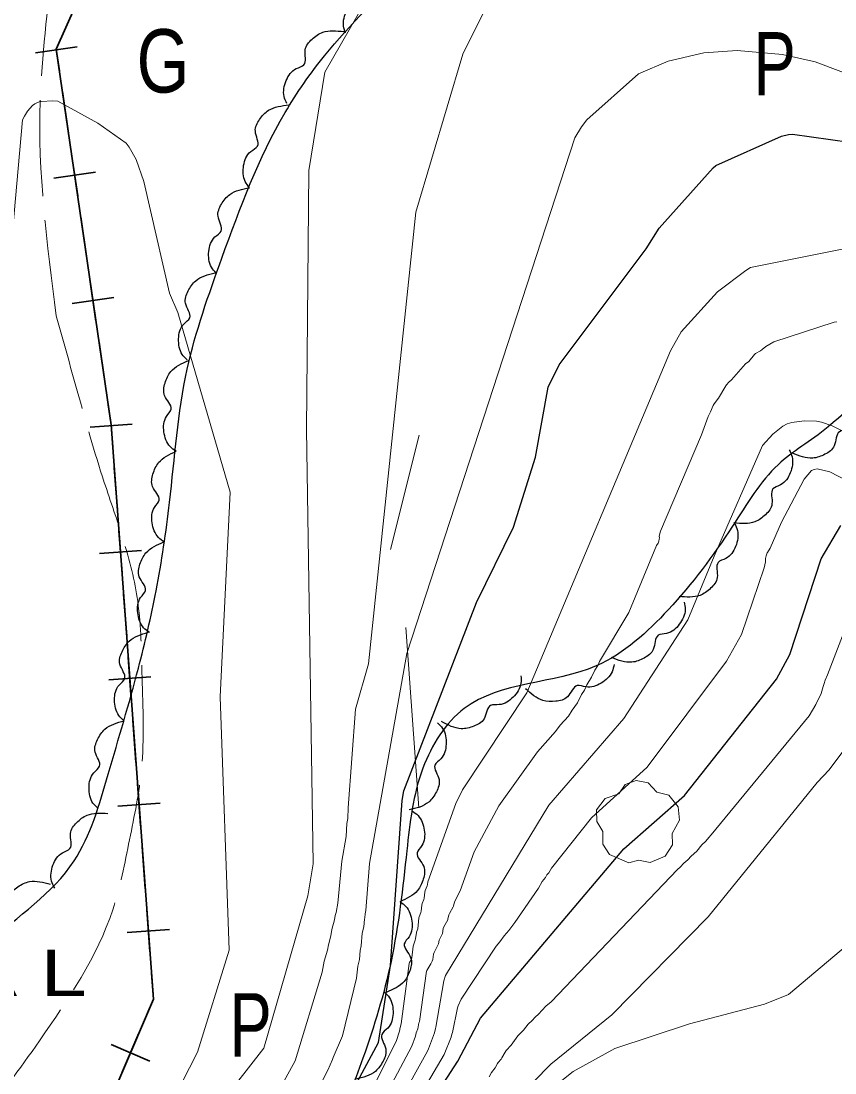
# Model space of a CAD drawing. Extents: x 483843 to 488449, y 4381269 to 4384483.
# Drawn here: x 484441.7 to 484634.4, y 4383110.6 to 4383359.7 of the extents above; entities that cross this region are included whole.
import ezdxf
from ezdxf.enums import TextEntityAlignment as Align

# ---------------------------------------------------------------- set-up
doc = ezdxf.new("R2010")
doc.units = 0
doc.header["$LTSCALE"] = 3.8
doc.linetypes.add('LONG_DASHED', pattern=[7.5, 6, -1.5])
for name, color, linetype, lineweight in [('15', 7, 'LONG_DASHED', 13), ('27', 7, 'Continuous', 25), ('29', 7, 'Continuous', 13), ('34', 7, 'Continuous', 35), ('51', 7, 'Continuous', 13), ('8', 7, 'Continuous', 25), ('9', 7, 'Continuous', 13)]:
    doc.layers.add(name, color=color, linetype=linetype, lineweight=lineweight)
doc.layers.add('31', color=7, linetype='Continuous')
doc.layers.add('5', color=7, linetype='Continuous')

msp = doc.modelspace()

# ---------------------------------------------------------------- linework, layer by layer
at = {"layer": '15'}
for points in [[(484705.59, 4383338.26), (484690.81, 4383364.96), (484673.52, 4383381.94), (484651.19, 4383396.67), (484639.72, 4383402.6), (484617.78, 4383414.51), (484595.09, 4383424.07), (484579.6, 4383431.13), (484555.79, 4383432.62), (484533.76, 4383431.76), (484519.05, 4383427.63), (484500.12, 4383421.63), (484483.34, 4383413.69), (484464.75, 4383401.48), (484458.27, 4383396.51)], [(484450.02, 4383289.86), (484446.18, 4383340.68), (484449.01, 4383373.05), (484450.92, 4383384.56), (484458.27, 4383396.51)], [(484450.02, 4383289.86), (484454.96, 4383272.09), (484461.38, 4383250.41), (484465.9, 4383236.77), (484469.29, 4383222.19), (484470.33, 4383204.21), (484470.21, 4383182.6), (484467.36, 4383165.79), (484463.39, 4383149.22), (484446.04, 4383118.18), (484430.87, 4383099.18), (484420.91, 4383090.78), (484399.85, 4383077.56), (484385.14, 4383071.25), (484370.56, 4383067.98), (484352.67, 4383067.9), (484338.57, 4383069.62), (484315.5, 4383078.61), (484300.64, 4383085.72), (484291.83, 4383091.73), (484273.2, 4383106.81), (484264.59, 4383114.41)]]:
    msp.add_spline(points, degree=3, dxfattribs=at)
at = {"layer": '27'}
for points in [[(484119.12, 4383116.07), (484126.76, 4383120.64), (484145.97, 4383126.14), (484154.06, 4383131.38), (484161.87, 4383143.86), (484164.91, 4383157.93), (484163.02, 4383175.75), (484173.74, 4383181.94), (484185.86, 4383179.07), (484201.91, 4383172.44), (484218.74, 4383163.58), (484235.74, 4383152), (484257.36, 4383136.23), (484272.15, 4383127.71), (484275.2, 4383125.94), (484288.31, 4383115.31), (484292.13, 4383104.69), (484292.48, 4383094), (484326.66, 4383066.82), (484335.76, 4383055.04), (484365.68, 4383048.09), (484390.73, 4383050.68), (484396.03, 4383071.97), (484393.65, 4383088.86), (484400.59, 4383105.68), (484415.8, 4383124.5), (484433.63, 4383141.47), (484454.21, 4383160.75), (484462.32, 4383181.3), (484469.44, 4383206.38), (484473.64, 4383224.75), (484476.82, 4383245.66), (484481.03, 4383277.23), (484489.23, 4383303.54), (484504.2, 4383337.99), (484513.54, 4383351.45), (484533.46, 4383372.63), (484541.12, 4383381), (484553.19, 4383396.25), (484567.54, 4383404.5), (484599.57, 4383406.86), (484616.36, 4383401.2), (484646.89, 4383386.65), (484672.26, 4383367.12), (484686.37, 4383351.96), (484698.03, 4383335.37), (484703.61, 4383311.07), (484699.61, 4383283.36), (484707.21, 4383270.52), (484723.44, 4383260.08), (484747.28, 4383256.54), (484759.45, 4383259.42)], [(484518.52, 4383356.76), (484518.02, 4383358.46), (484518.85, 4383362.16), (484521.45, 4383364.78), (484523.36, 4383365.53), (484523.96, 4383369.04), (484525.77, 4383371.41), (484528.45, 4383372.82), (484533.4, 4383372.55)], [(484504.59, 4383340.14), (484503.95, 4383341.8), (484504.45, 4383345.56), (484506.83, 4383348.38), (484508.66, 4383349.3), (484508.96, 4383352.84), (484510.56, 4383355.36), (484513.11, 4383356.99), (484518.07, 4383357.15)], [(484495.71, 4383320.21), (484494.72, 4383321.68), (484494.37, 4383325.46), (484496.06, 4383328.74), (484497.65, 4383330.04), (484497.14, 4383333.56), (484498.15, 4383336.37), (484500.27, 4383338.53), (484505.07, 4383339.78)], [(484487.83, 4383299.98), (484486.74, 4383301.38), (484486.12, 4383305.12), (484487.58, 4383308.52), (484489.07, 4383309.93), (484488.31, 4383313.41), (484489.12, 4383316.28), (484491.08, 4383318.59), (484495.78, 4383320.18)], [(484481.01, 4383279.39), (484479.83, 4383280.71), (484478.97, 4383284.4), (484480.2, 4383287.89), (484481.6, 4383289.39), (484480.62, 4383292.81), (484481.24, 4383295.73), (484483.04, 4383298.16), (484487.62, 4383300.05)], [(484744.27, 4383161.73), (484717.17, 4383161.55), (484702.44, 4383171.35), (484693.68, 4383188.6), (484674.65, 4383226.73), (484665.5, 4383250.06), (484660.1, 4383264.65), (484651.79, 4383275.22), (484632.76, 4383263.54), (484620.89, 4383254.59), (484610.13, 4383240.05), (484594.9, 4383220.25), (484577.85, 4383206.97), (484546.62, 4383196.87), (484536.82, 4383182.75), (484533, 4383163.19), (484529.26, 4383136.95), (484522.61, 4383114.08), (484515.33, 4383096.71), (484479.97, 4383050.93), (484464.4, 4383031.71), (484433.18, 4383014.1), (484401.31, 4383005.48), (484365.14, 4383006.15), (484328.17, 4383014.76), (484293.47, 4383028.18), (484265.93, 4383047.33), (484237.22, 4383067.46), (484214.24, 4383080.39), (484189.98, 4383077.97), (484170.8, 4383066.15), (484166.4, 4383060.09)], [(484478.38, 4383257.79), (484476.98, 4383258.89), (484475.5, 4383262.38), (484476.11, 4383266.02), (484477.22, 4383267.75), (484475.67, 4383270.95), (484475.78, 4383273.93), (484477.13, 4383276.63), (484481.32, 4383279.29)], [(484641.76, 4383270.17), (484641.94, 4383268.41), (484640.47, 4383264.91), (484637.43, 4383262.81), (484635.42, 4383262.41), (484634.21, 4383259.06), (484631.99, 4383257.06), (484629.11, 4383256.15), (484624.28, 4383257.3)], [(484475.6, 4383236.27), (484474.2, 4383237.36), (484472.69, 4383240.84), (484473.28, 4383244.49), (484474.38, 4383246.22), (484472.81, 4383249.41), (484472.9, 4383252.39), (484474.24, 4383255.1), (484478.41, 4383257.79)], [(484623.54, 4383258.1), (484624.22, 4383256.46), (484623.8, 4383252.69), (484621.49, 4383249.81), (484619.67, 4383248.85), (484619.46, 4383245.3), (484617.91, 4383242.75), (484615.4, 4383241.06), (484610.45, 4383240.79)], [(484610.6, 4383240.67), (484611.28, 4383239.03), (484610.85, 4383235.26), (484608.53, 4383232.39), (484606.71, 4383231.44), (484606.49, 4383227.89), (484604.94, 4383225.34), (484602.43, 4383223.66), (484597.47, 4383223.4)], [(484472.07, 4383214.86), (484470.7, 4383215.98), (484469.3, 4383219.51), (484469.98, 4383223.13), (484471.13, 4383224.84), (484469.65, 4383228.07), (484469.82, 4383231.05), (484471.23, 4383233.72), (484475.48, 4383236.29)], [(484598.7, 4383222.08), (484598.92, 4383220.32), (484597.51, 4383216.8), (484594.51, 4383214.64), (484592.51, 4383214.2), (484591.36, 4383210.84), (484589.18, 4383208.79), (484586.31, 4383207.83), (484581.47, 4383208.9)], [(484466.05, 4383193.96), (484464.81, 4383195.23), (484463.8, 4383198.89), (484464.88, 4383202.42), (484466.21, 4383203.99), (484465.08, 4383207.36), (484465.58, 4383210.3), (484467.27, 4383212.81), (484471.77, 4383214.9)], [(484582.07, 4383207.3), (484581.61, 4383205.58), (484578.98, 4383202.85), (484575.39, 4383201.97), (484573.37, 4383202.32), (484571.03, 4383199.64), (484568.25, 4383198.56), (484565.23, 4383198.75), (484561.14, 4383201.55)], [(484560.01, 4383204.61), (484560, 4383202.84), (484558.15, 4383199.53), (484554.9, 4383197.77), (484552.85, 4383197.6), (484551.28, 4383194.41), (484548.86, 4383192.66), (484545.89, 4383192.08), (484541.22, 4383193.76)], [(484459.92, 4383173.15), (484458.7, 4383174.45), (484457.76, 4383178.12), (484458.91, 4383181.63), (484460.27, 4383183.17), (484459.22, 4383186.56), (484459.78, 4383189.5), (484461.52, 4383191.96), (484466.07, 4383193.96)], [(484540.3, 4383193.47), (484541.47, 4383192.14), (484542.31, 4383188.44), (484541.07, 4383184.96), (484539.67, 4383183.46), (484540.63, 4383180.04), (484540, 4383177.12), (484538.18, 4383174.7), (484533.59, 4383172.83)], [(484534.27, 4383172.6), (484535.66, 4383171.51), (484537.15, 4383168.02), (484536.55, 4383164.38), (484535.44, 4383162.65), (484537, 4383159.45), (484536.9, 4383156.47), (484535.55, 4383153.77), (484531.36, 4383151.1)], [(484449.64, 4383154.35), (484448.92, 4383155.97), (484449.23, 4383159.75), (484451.47, 4383162.69), (484453.25, 4383163.7), (484453.37, 4383167.25), (484454.85, 4383169.84), (484457.31, 4383171.6), (484462.25, 4383172.01)], [(484432.63, 4383140.55), (484432.25, 4383142.28), (484433.34, 4383145.92), (484436.13, 4383148.34), (484438.09, 4383148.96), (484438.93, 4383152.41), (484440.91, 4383154.64), (484443.68, 4383155.86), (484448.6, 4383155.24)], [(484531.39, 4383151.1), (484532.77, 4383149.98), (484534.2, 4383146.47), (484533.54, 4383142.83), (484532.41, 4383141.12), (484533.91, 4383137.9), (484533.77, 4383134.92), (484532.37, 4383132.24), (484528.15, 4383129.64)], [(484527.74, 4383129.7), (484528.91, 4383128.36), (484529.74, 4383124.66), (484528.48, 4383121.19), (484527.08, 4383119.69), (484528.02, 4383116.27), (484527.38, 4383113.35), (484525.56, 4383110.94), (484520.96, 4383109.08)]]:
    msp.add_spline(points, degree=3, dxfattribs=at)
at = {"layer": '29'}
msp.add_lwpolyline([(484585.56, 4383160.32), (484580.95, 4383162.29), (484579.45, 4383164.77), (484579.44, 4383167.76), (484577.99, 4383170.12), (484577.93, 4383172.87), (484580, 4383175.54), (484583.16, 4383176.65), (484584.73, 4383178.9), (484587.27, 4383179.82), (484590.15, 4383179.27), (484592.18, 4383177.07), (484595.01, 4383176.34), (484597.24, 4383173.57), (484597.59, 4383170.45), (484595.82, 4383167.24), (484595.92, 4383164.56), (484594.19, 4383161.89), (484590.62, 4383160.42), (484587.83, 4383160.95)], close=True, dxfattribs=at)
at = {"layer": '34'}
for p, q in [((484445.07, 4383352.13), (484454.97, 4383353.57)), ((484452.91, 4383333.07), (484451.47, 4383342.96)), ((484455.08, 4383318.23), (484453.63, 4383328.12)), ((484449.41, 4383322.45), (484459.3, 4383323.9)), ((484457.25, 4383303.39), (484455.8, 4383313.29)), ((484459.41, 4383288.55), (484457.97, 4383298.45)), ((484453.74, 4383292.78), (484463.64, 4383294.22)), ((484461.58, 4383273.72), (484460.14, 4383283.61)), ((484458.03, 4383263.45), (484468, 4383264.19)), ((484464.48, 4383243.89), (484463.75, 4383253.86)), ((484465.58, 4383228.93), (484464.85, 4383238.9)), ((484460.23, 4383233.55), (484470.2, 4383234.28)), ((484466.68, 4383213.98), (484465.94, 4383223.95)), ((484467.78, 4383199.02), (484467.04, 4383208.99)), ((484462.43, 4383203.64), (484472.4, 4383204.37)), ((484468.88, 4383184.07), (484468.14, 4383194.04)), ((484469.98, 4383169.11), (484469.24, 4383179.08)), ((484464.62, 4383173.73), (484474.6, 4383174.46)), ((484471.08, 4383154.16), (484470.34, 4383164.13)), ((484472.18, 4383139.2), (484471.44, 4383149.17)), ((484466.82, 4383143.82), (484476.8, 4383144.55)), ((484465.61, 4383110.75), (484469.55, 4383119.95)), ((484462.98, 4383117.32), (484472.17, 4383113.38))]:
    msp.add_line(p, q, dxfattribs=at)
for points in [[(484099.19, 4383519.71), (484401, 4383066), (484435, 4383073), (484458, 4383093), (484473, 4383128), (484463, 4383264), (484450, 4383353), (484466, 4383389), (484492, 4383415), (484531, 4383430), (484588, 4383427), (484638, 4383413)], [(484450.74, 4383347.9), (484450, 4383353), (484451.97, 4383357.43)], [(484463.38, 4383258.83), (484463, 4383264), (484462.3, 4383268.77)], [(484471.52, 4383124.54), (484473, 4383128), (484472.54, 4383134.22)]]:
    msp.add_lwpolyline(points, dxfattribs=at)
at = {"layer": '51'}
for p, q in [((484529.15, 4383234.54), (484535.94, 4383261.62)), ((484535.81, 4383173.37), (484532.8, 4383216.07))]:
    msp.add_line(p, q, dxfattribs=at)
at = {"layer": '8'}
for points in [[(484504.06, 4383076.37), (484526.29, 4383117.75), (484529.14, 4383135.98), (484531.89, 4383175.07), (484532.28, 4383177.39), (484549.51, 4383221.98), (484558.26, 4383239.81), (484563.48, 4383256.37), (484566.47, 4383272.93), (484569.04, 4383278.27), (484589.66, 4383305.72), (484592.77, 4383310.64), (484605.5, 4383324.86), (484606.2, 4383325.45), (484621.68, 4383332.4), (484623.36, 4383332.75), (484624.28, 4383332.85), (484637.83, 4383331)], [(484530.09, 4383090.15), (484545.09, 4383113.35), (484550.45, 4383123.55), (484584.36, 4383163.65), (484598.76, 4383176.26), (484620.53, 4383203.77), (484623.65, 4383209.62), (484631.08, 4383232.27), (484635.74, 4383240.17)]]:
    msp.add_lwpolyline(points, dxfattribs=at)
at = {"layer": '9'}
for points in [[(484644.55, 4383376.4), (484626.88, 4383385.92), (484611.8, 4383391.82), (484610.09, 4383392.99), (484603.46, 4383398.5), (484598.73, 4383401.69), (484598.71, 4383401.7), (484592.51, 4383404.34), (484589.39, 4383405.11), (484578.96, 4383406.39), (484556.87, 4383404.77), (484553.68, 4383403.78), (484547.93, 4383401), (484545.75, 4383399.43), (484539.42, 4383392.52), (484513.56, 4383347.56), (484509.81, 4383324.27), (484509.28, 4383262.92), (484510.83, 4383160.11), (484509.53, 4383152.48), (484499.18, 4383116.42), (484499.17, 4383116.41), (484485.71, 4383099.22)], [(484552.8, 4383365.11), (484546.25, 4383351.84), (484535.17, 4383314.39), (484523.92, 4383207.43), (484520.84, 4383196.7), (484519.1, 4383173.3), (484519.07, 4383170.82), (484518.8, 4383169.66), (484518.67, 4383166.54), (484517.65, 4383160.72), (484516.7, 4383150.8), (484516.25, 4383148.57), (484516.05, 4383147.81), (484515.89, 4383146.78), (484515.25, 4383144.54), (484515.05, 4383143.02), (484514.43, 4383140.87), (484514.24, 4383139.63), (484513.47, 4383136.99), (484512.98, 4383134.44), (484506.55, 4383113.45), (484503.52, 4383107.81)], [(484508.86, 4383100.45), (484514.28, 4383111.2), (484515.4, 4383113.74), (484515.57, 4383114.24), (484517.81, 4383119.31), (484521.06, 4383133), (484521.39, 4383135.88), (484521.77, 4383137.46), (484521.95, 4383139.55), (484522.21, 4383140.63), (484522.47, 4383143.66), (484522.79, 4383145.12), (484523.01, 4383146.97), (484523.07, 4383147.32), (484523.16, 4383148.2), (484523.31, 4383149.02), (484524.13, 4383160.12), (484533.01, 4383209.87), (484572.76, 4383331.97), (484574.36, 4383334.6), (484575.63, 4383336.23), (484587.87, 4383347.18), (484594.91, 4383350.15), (484603.34, 4383352.09), (484611.23, 4383352.66), (484621.91, 4383351.73), (484629.65, 4383350.01), (484641.19, 4383345.69)], [(484469.98, 4383089.03), (484483.48, 4383115.44), (484490.93, 4383139.6), (484488.85, 4383199.59), (484491.19, 4383248.06), (484478.8, 4383290.66), (484476.78, 4383295.18), (484470.73, 4383321.64), (484468.93, 4383326.88), (484467.25, 4383329.78), (484466.52, 4383330.71), (484459.86, 4383335.45), (484450.39, 4383340.66), (484449.2, 4383340.75), (484446.47, 4383340.62), (484446.22, 4383340.58), (484445.54, 4383340.4), (484444.94, 4383340.07), (484444.4, 4383339.65), (484443.22, 4383338.3), (484442.45, 4383337.14), (484442.01, 4383336.29), (484438.98, 4383302.58)], [(484533.58, 4383136.45), (484533.67, 4383136.73), (484534.07, 4383137.35), (484534.23, 4383137.85), (484534.52, 4383140.62), (484534.56, 4383140.84), (484535, 4383141.97), (484535.09, 4383142.3), (484535.3, 4383143.8), (484535.33, 4383143.93), (484535.61, 4383144.71), (484535.85, 4383147.29), (484535.89, 4383147.49), (484536.32, 4383148.53), (484536.4, 4383148.87), (484536.54, 4383150.32), (484536.61, 4383150.65), (484537.02, 4383151.6), (484537.1, 4383151.93), (484537.24, 4383153.37), (484537.33, 4383153.73), (484537.82, 4383154.86), (484537.9, 4383155.2), (484537.95, 4383155.85), (484544.63, 4383174.33), (484546.18, 4383177.6), (484561.45, 4383200.55), (484595.43, 4383281.57), (484597.99, 4383286.07), (484606.57, 4383295.55), (484613.23, 4383300.6), (484614.38, 4383301.26), (484638.41, 4383306.1)], [(484520.69, 4383091.47), (484534.21, 4383116.91), (484535.04, 4383119.25), (484535.25, 4383120.07), (484535.58, 4383120.98), (484535.88, 4383122.44), (484535.97, 4383122.72), (484537.66, 4383134.65), (484537.73, 4383134.85), (484538.7, 4383136.41), (484539.01, 4383137.06), (484539.13, 4383137.4), (484539.35, 4383138.69), (484539.5, 4383139.11), (484540.49, 4383141.15), (484540.7, 4383142.03), (484540.8, 4383142.28), (484541.33, 4383143.29), (484541.42, 4383143.59), (484541.62, 4383144.77), (484541.76, 4383145.15), (484542.68, 4383146.84), (484542.74, 4383147.01), (484542.96, 4383147.97), (484543.11, 4383148.3), (484543.99, 4383149.9), (484544.05, 4383150.05), (484544.28, 4383151.05), (484545.61, 4383153.65), (484548.95, 4383162.93), (484554.82, 4383173.83), (484563.92, 4383186.62), (484568.22, 4383191.45), (484569.28, 4383192.95), (484571.26, 4383195.08), (484572.16, 4383196.49), (484573.44, 4383198.22), (484574.39, 4383200.16), (484575.06, 4383201.19), (484575.66, 4383202.49), (484576.75, 4383204.26), (484577.49, 4383205.95), (484578.19, 4383207.07), (484578.64, 4383208), (484585.59, 4383219.62), (484592.15, 4383235.43), (484592.49, 4383236.05), (484592.66, 4383236.51), (484592.78, 4383236.98), (484592.8, 4383237.24), (484592.78, 4383237.69), (484593.04, 4383238.84), (484602.76, 4383261.69), (484604.32, 4383266.01), (484604.92, 4383267.14), (484605.55, 4383268.62), (484605.75, 4383268.97), (484606.79, 4383270.34), (484608.51, 4383273.3), (484608.68, 4383273.53), (484609.23, 4383274.11), (484609.88, 4383274.67), (484613.2, 4383278.45), (484613.96, 4383279.03), (484615.28, 4383280.67), (484615.58, 4383280.95), (484616.73, 4383281.55), (484617.14, 4383281.85), (484618.01, 4383282.62), (484619.9, 4383283.71), (484634.18, 4383288.36), (484634.84, 4383288.4)], [(484524.71, 4383091.98), (484537.89, 4383115.68), (484538.13, 4383116.24), (484539.55, 4383120.08), (484539.79, 4383121.1), (484539.9, 4383121.42), (484541.75, 4383132.39), (484542.16, 4383133.62), (484566.59, 4383173.98), (484584.38, 4383194.48), (484599.55, 4383217.83), (484605.75, 4383232.9), (484617.19, 4383259.17), (484619.65, 4383261.83), (484622.01, 4383263.69), (484623.06, 4383264.27), (484624.17, 4383264.59), (484627.09, 4383264.95), (484629.99, 4383264.87), (484631.18, 4383264.67), (484633.73, 4383263.82), (484635.72, 4383262.79)], [(484526.55, 4383088.89), (484541.81, 4383114.93), (484543.48, 4383119.05), (484543.69, 4383119.77), (484543.84, 4383120.13), (484545.03, 4383126), (484545.19, 4383126.48), (484545.88, 4383128.04), (484554.15, 4383140.58), (484555.02, 4383141.63), (484556.03, 4383143.05), (484557.17, 4383144.28), (484557.86, 4383145.27), (484558.61, 4383146.17), (484564.19, 4383154.31), (484565.07, 4383155.92), (484565.81, 4383156.86), (484566.19, 4383157.47), (484566.59, 4383157.98), (484567.26, 4383159.06), (484576.71, 4383170.97), (484589.93, 4383182.94), (484608.71, 4383208.05), (484612.24, 4383214.37), (484617.59, 4383230.2), (484617.9, 4383231.63), (484617.89, 4383232.12), (484617.93, 4383232.42), (484618.07, 4383233), (484618.35, 4383233.7), (484618.42, 4383233.83), (484619.04, 4383234.81), (484621.69, 4383240.97), (484627.1, 4383251.17), (484628.85, 4383253.22), (484629.47, 4383253.47), (484630.16, 4383253.59), (484633.14, 4383252.88), (484637.13, 4383250.84)], [(484636.15, 4383214.08), (484632.63, 4383204.82), (484632.07, 4383203.59), (484631.85, 4383202.79), (484631.55, 4383202.06), (484631.08, 4383200.38), (484629.8, 4383197.78), (484628.26, 4383195.16), (484605.04, 4383166.93), (484604.5, 4383166.35)], [(484488.3, 4383032.28), (484567.09, 4383112.67), (484581.54, 4383124.31), (484604.32, 4383147.53), (484630.13, 4383179.36), (484633.01, 4383182.33), (484636.92, 4383187.59)], [(484604.5, 4383166.35), (484603.81, 4383165.47), (484602.86, 4383164.55), (484601.66, 4383163.08), (484600.31, 4383161.92), (484599.5, 4383161.04), (484598.55, 4383160.22), (484597.7, 4383159.26), (484597.11, 4383158.72), (484567.15, 4383127.36), (484565.91, 4383126.38), (484564.21, 4383124.48), (484563.36, 4383123.78), (484562.65, 4383122.96), (484561.72, 4383122.12), (484560.59, 4383120.71), (484559.27, 4383119.34), (484557.73, 4383117.12), (484556.51, 4383115.84), (484556.26, 4383115.5), (484555.53, 4383114.14), (484555.33, 4383113.83), (484554.62, 4383113.01), (484554.46, 4383112.78), (484553.91, 4383111.76), (484553.03, 4383110.64), (484552.49, 4383109.66)], [(484567.37, 4383106.87), (484572.38, 4383110.92), (484582.22, 4383116.32), (484599.94, 4383122.17), (484617.66, 4383126.83), (484623.33, 4383129.13), (484638.83, 4383142.18)], [(484517.82, 4383092.84), (484530.47, 4383117.98), (484531.25, 4383120.45), (484531.45, 4383121.33), (484531.68, 4383122.15), (484533.58, 4383136.45)]]:
    msp.add_lwpolyline(points, dxfattribs=at)

# ---------------------------------------------------------------- texts
at = {"layer": '31'}
for s, width, p in [('G', 0.8, (484475.28, 4383342.72)), ('P', 0.75, (484620.09, 4383342.03)), ('P', 0.75, (484496.01, 4383114.45))]:
    msp.add_text(s, height=15, dxfattribs=dict(at, width=width)).set_placement(p, align=Align.CENTER)
at = {"layer": '5', "width": 1.35}
msp.add_text('E S   P E N Y A L', height=10.99, dxfattribs=at).set_placement((484457.27, 4383128.8), align=Align.RIGHT)

doc.saveas('drawing.dxf')
